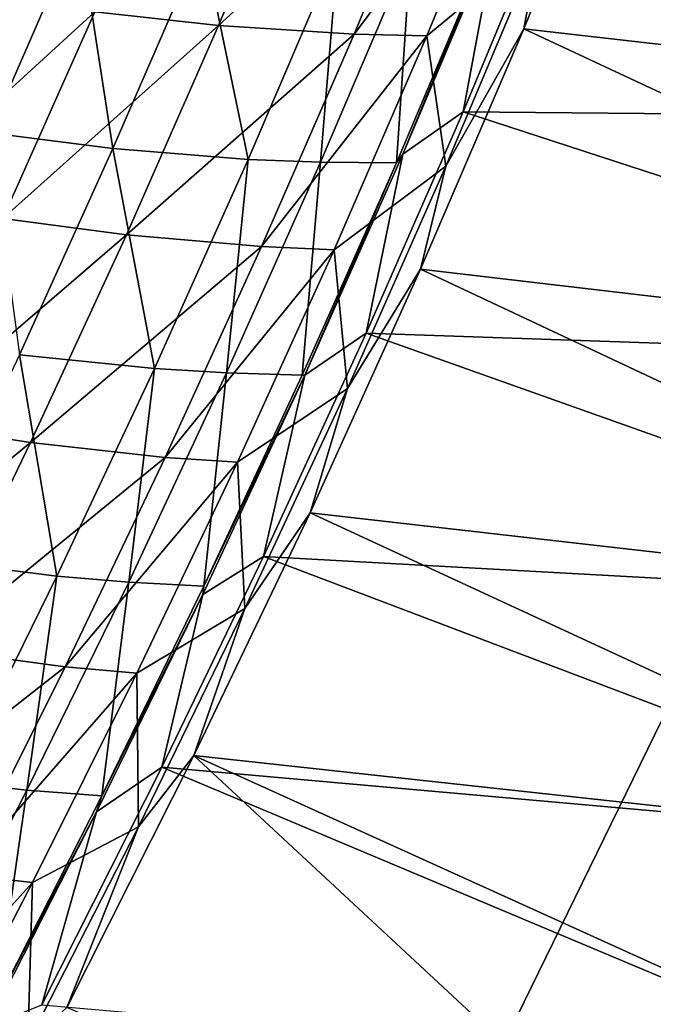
# Model space of a CAD drawing. Header units: metres. Extents: x -1 to 1402, y -1402 to 1.
# Tile 320 of 453: x 1237 to 1277, y -848 to -786. Entities that reach past the tile are written whole.
import ezdxf

# ---------------------------------------------------------------- set-up
doc = ezdxf.new("R2010")
doc.units = ezdxf.units.M

msp = doc.modelspace()

# ---------------------------------------------------------------- linework, layer by layer
at = {"layer": 'None'}
for points in [[(1265.581665, -855.713867, -83.5), (1278.508057, -829.233154, -83.5), (1301.463135, -851.97876, -83.5)], [(1265.581665, -855.713867, -80), (1301.463135, -851.97876, -80), (1278.508057, -829.233154, -80)], [(1265.581665, -855.713867, -620), (1278.508057, -829.233154, -620), (1301.463135, -851.97876, -620)], [(1265.581665, -855.713867, -616.5), (1301.463135, -851.97876, -616.5), (1278.508057, -829.233154, -616.5)], [(1278.508057, -829.233154, -83.5), (1265.581665, -855.713867, -83.5), (1278.508057, -829.233154, -80)], [(1265.581665, -855.713867, -83.5), (1265.581665, -855.713867, -80), (1278.508057, -829.233154, -80)], [(1278.508057, -829.233154, -620), (1265.581665, -855.713867, -620), (1278.508057, -829.233154, -616.5)], [(1265.581665, -855.713867, -620), (1265.581665, -855.713867, -616.5), (1278.508057, -829.233154, -616.5)]]:
    msp.add_3dface(points, dxfattribs=at)
at = {"layer": 'None0'}
for points in [[(1321.372314, -792.277405, -3), (1269.250122, -786.319458, -32.12735), (1275.349487, -771.286072, -32.127712)], [(1275.349487, -771.286072, -32.127712), (1269.250122, -786.319458, -32.12735), (1270.280396, -780.836548, -32.845013)], [(1327.38855, -776.693176, -3), (1321.372314, -792.277405, -3), (1275.349487, -771.286072, -32.127712)], [(1255.483521, -772.714966, -144.435211), (1249.877563, -786.113403, -144.436371), (1242.015991, -785.244934, -200.341263)], [(1255.483521, -772.714966, -144.435211), (1264.095093, -773.073608, -88.590881), (1249.877563, -786.113403, -144.436371)], [(1264.095093, -773.073608, -88.590881), (1258.477661, -786.661987, -88.591599), (1249.877563, -786.113403, -144.436371)], [(1264.095093, -773.073608, -88.590881), (1268.714478, -773.073181, -60.69873), (1258.477661, -786.661987, -88.591599)], [(1268.714478, -773.073181, -60.69873), (1263.088013, -786.762268, -60.699455), (1258.477661, -786.661987, -88.591599)], [(1268.714478, -773.073181, -60.69873), (1270.280396, -780.836548, -32.845013), (1263.088013, -786.762268, -60.699455)], [(1326.619751, -776.539124), (1271.26123, -777.498657, -29.5424), (1320.608032, -792.104736)], [(1271.26123, -777.498657, -29.5424), (1265.404053, -791.596069, -29.542057), (1320.608032, -792.104736)], [(1265.404053, -791.596069, -29.542057), (1271.26123, -777.498657, -29.5424), (1267.541016, -780.125427, -30.957476)], [(1235.321655, -792.935486, -199.938858), (1241.008789, -779.926514, -199.939331), (1233.785645, -778.952148, -255.907166)], [(1243.167969, -793.934265, -144.006744), (1241.008789, -779.926514, -199.939331), (1235.321655, -792.935486, -199.938858)], [(1243.167969, -793.934265, -144.006744), (1248.864136, -780.749756, -144.007004), (1241.008789, -779.926514, -199.939331)], [(1261.579102, -794.28009, -30.957699), (1267.541016, -780.125427, -30.957476), (1266.910522, -781.250732, -32.357498)], [(1265.404053, -791.596069, -29.542057), (1267.541016, -780.125427, -30.957476), (1261.579102, -794.28009, -30.957699)], [(1251.75061, -794.624451, -88.135338), (1248.864136, -780.749756, -144.007004), (1243.167969, -793.934265, -144.006744)], [(1251.75061, -794.624451, -88.135338), (1257.462524, -781.24884, -88.135071), (1248.864136, -780.749756, -144.007004)], [(1270.280396, -780.836548, -32.845013), (1264.301758, -795.055908, -32.84507), (1263.088013, -786.762268, -60.699455)], [(1269.250122, -786.319458, -32.12735), (1264.301758, -795.055908, -32.84507), (1270.280396, -780.836548, -32.845013)], [(1256.351196, -794.799805, -60.229759), (1257.462524, -781.24884, -88.135071), (1251.75061, -794.624451, -88.135338)], [(1256.351196, -794.799805, -60.229759), (1262.074463, -781.322754, -60.228748), (1257.462524, -781.24884, -88.135071)], [(1261.172974, -794.83313, -32.358467), (1262.074463, -781.322754, -60.228748), (1256.351196, -794.799805, -60.229759)], [(1261.172974, -794.83313, -32.358467), (1261.579102, -794.28009, -30.957699), (1266.910522, -781.250732, -32.357498)], [(1261.172974, -794.83313, -32.358467), (1266.910522, -781.250732, -32.357498), (1262.074463, -781.322754, -60.228748)], [(1228.95105, -797.189392, -256.286713), (1234.783325, -784.229309, -256.286224), (1242.015991, -785.244934, -200.341263)], [(1228.95105, -797.189392, -256.286713), (1242.015991, -785.244934, -200.341263), (1236.175781, -798.366333, -200.341705)], [(1242.015991, -785.244934, -200.341263), (1249.877563, -786.113403, -144.436371), (1236.175781, -798.366333, -200.341705)], [(1249.877563, -786.113403, -144.436371), (1244.025879, -799.411987, -144.436707), (1236.175781, -798.366333, -200.341705)], [(1249.877563, -786.113403, -144.436371), (1258.477661, -786.661987, -88.591599), (1244.025879, -799.411987, -144.436707)], [(1258.477661, -786.661987, -88.591599), (1252.607666, -800.153931, -88.591843), (1244.025879, -799.411987, -144.436707)], [(1258.477661, -786.661987, -88.591599), (1263.088013, -786.762268, -60.699455), (1252.607666, -800.153931, -88.591843)], [(1315.052124, -807.740845, -3), (1262.695313, -801.591187, -32.126972), (1269.250122, -786.319458, -32.12735)], [(1269.250122, -786.319458, -32.12735), (1262.695313, -801.591187, -32.126972), (1264.301758, -795.055908, -32.84507)], [(1321.372314, -792.277405, -3), (1315.052124, -807.740845, -3), (1269.250122, -786.319458, -32.12735)], [(1263.088013, -786.762268, -60.699455), (1257.2052, -800.357056, -60.699963), (1252.607666, -800.153931, -88.591843)], [(1263.088013, -786.762268, -60.699455), (1264.301758, -795.055908, -32.84507), (1257.2052, -800.357056, -60.699963)], [(1265.404053, -791.596069, -29.542057), (1259.251953, -805.659729, -29.541704), (1314.292847, -807.549744)], [(1259.251953, -805.659729, -29.541704), (1265.404053, -791.596069, -29.542057), (1261.579102, -794.28009, -30.957699)], [(1320.608032, -792.104736), (1265.404053, -791.596069, -29.542057), (1314.292847, -807.549744)], [(1237.234375, -807.021301, -144.005646), (1243.167969, -793.934265, -144.006744), (1235.321655, -792.935486, -199.938858)], [(1245.794678, -807.906128, -88.135139), (1243.167969, -793.934265, -144.006744), (1237.234375, -807.021301, -144.005646)], [(1245.794678, -807.906128, -88.135139), (1251.75061, -794.624451, -88.135338), (1243.167969, -793.934265, -144.006744)], [(1250.380005, -808.18512, -60.230556), (1251.75061, -794.624451, -88.135338), (1245.794678, -807.906128, -88.135139)], [(1250.380005, -808.18512, -60.230556), (1256.351196, -794.799805, -60.229759), (1251.75061, -794.624451, -88.135338)], [(1255.183472, -808.326355, -32.359447), (1256.351196, -794.799805, -60.229759), (1250.380005, -808.18512, -60.230556)], [(1255.183472, -808.326355, -32.359447), (1261.172974, -794.83313, -32.358467), (1256.351196, -794.799805, -60.229759)], [(1255.183472, -808.326355, -32.359447), (1255.353638, -808.32196, -30.957983), (1261.172974, -794.83313, -32.358467)], [(1255.353638, -808.32196, -30.957983), (1261.579102, -794.28009, -30.957699), (1261.172974, -794.83313, -32.358467)], [(1259.251953, -805.659729, -29.541704), (1261.579102, -794.28009, -30.957699), (1255.353638, -808.32196, -30.957983)], [(1264.301758, -795.055908, -32.84507), (1258.056274, -809.160156, -32.845074), (1257.2052, -800.357056, -60.699963)], [(1262.695313, -801.591187, -32.126972), (1258.056274, -809.160156, -32.845074), (1264.301758, -795.055908, -32.84507)], [(1236.175781, -798.366333, -200.341705), (1244.025879, -799.411987, -144.436707), (1230.10144, -811.382751, -200.341095)], [(1244.025879, -799.411987, -144.436707), (1237.933838, -812.608337, -144.436188), (1230.10144, -811.382751, -200.341095)], [(1244.025879, -799.411987, -144.436707), (1252.607666, -800.153931, -88.591843), (1237.933838, -812.608337, -144.436188)], [(1252.607666, -800.153931, -88.591843), (1246.490234, -813.547302, -88.591591), (1237.933838, -812.608337, -144.436188)], [(1252.607666, -800.153931, -88.591843), (1257.2052, -800.357056, -60.699963), (1246.490234, -813.547302, -88.591591)], [(1257.2052, -800.357056, -60.699963), (1251.071045, -813.855469, -60.700245), (1246.490234, -813.547302, -88.591591)], [(1257.2052, -800.357056, -60.699963), (1258.056274, -809.160156, -32.845074), (1251.071045, -813.855469, -60.700245)], [(1308.434082, -823.079224, -3), (1255.683228, -817.057434, -32.126579), (1262.695313, -801.591187, -32.126972)], [(1262.695313, -801.591187, -32.126972), (1255.683228, -817.057434, -32.126579), (1258.056274, -809.160156, -32.845074)], [(1315.052124, -807.740845, -3), (1308.434082, -823.079224, -3), (1262.695313, -801.591187, -32.126972)], [(1259.251953, -805.659729, -29.541704), (1252.734131, -819.834717, -29.541344), (1307.68042, -822.869812)], [(1252.734131, -819.834717, -29.541344), (1259.251953, -805.659729, -29.541704), (1255.353638, -808.32196, -30.957983)], [(1314.292847, -807.549744), (1259.251953, -805.659729, -29.541704), (1307.68042, -822.869812)], [(1239.598267, -821.091675, -88.134438), (1237.234375, -807.021301, -144.005646), (1231.067383, -820.008545, -144.003677)], [(1239.598267, -821.091675, -88.134438), (1245.794678, -807.906128, -88.135139), (1237.234375, -807.021301, -144.005646)], [(1244.164307, -821.476501, -60.231125), (1245.794678, -807.906128, -88.135139), (1239.598267, -821.091675, -88.134438)], [(1244.164307, -821.476501, -60.231125), (1250.380005, -808.18512, -60.230556), (1245.794678, -807.906128, -88.135139)], [(1248.945068, -821.728271, -32.360432), (1250.380005, -808.18512, -60.230556), (1244.164307, -821.476501, -60.231125)], [(1248.869263, -822.247742, -30.958321), (1255.353638, -808.32196, -30.957983), (1248.945068, -821.728271, -32.360432)], [(1252.734131, -819.834717, -29.541344), (1255.353638, -808.32196, -30.957983), (1248.869263, -822.247742, -30.958321)], [(1248.945068, -821.728271, -32.360432), (1255.183472, -808.326355, -32.359447), (1250.380005, -808.18512, -60.230556)], [(1255.353638, -808.32196, -30.957983), (1255.183472, -808.326355, -32.359447), (1248.945068, -821.728271, -32.360432)], [(1258.056274, -809.160156, -32.845074), (1251.54895, -823.14624, -32.845058), (1251.071045, -813.855469, -60.700245)], [(1255.683228, -817.057434, -32.126579), (1251.54895, -823.14624, -32.845058), (1258.056274, -809.160156, -32.845074)], [(1230.10144, -811.382751, -200.341095), (1237.933838, -812.608337, -144.436188), (1223.798828, -824.291809, -200.339371)], [(1237.933838, -812.608337, -144.436188), (1231.606934, -825.700256, -144.434799), (1223.798828, -824.291809, -200.339371)], [(1237.933838, -812.608337, -144.436188), (1246.490234, -813.547302, -88.591591), (1231.606934, -825.700256, -144.434799)], [(1246.490234, -813.547302, -88.591591), (1240.130371, -826.839905, -88.590828), (1231.606934, -825.700256, -144.434799)], [(1246.490234, -813.547302, -88.591591), (1251.071045, -813.855469, -60.700245), (1240.130371, -826.839905, -88.590828)], [(1251.071045, -813.855469, -60.700245), (1244.690308, -827.255493, -60.700283), (1240.130371, -826.839905, -88.590828)], [(1251.071045, -813.855469, -60.700245), (1251.54895, -823.14624, -32.845058), (1244.690308, -827.255493, -60.700283)], [(1301.524536, -838.288452, -3), (1248.311279, -832.477112, -32.126186), (1255.683228, -817.057434, -32.126579)], [(1255.683228, -817.057434, -32.126579), (1248.311279, -832.477112, -32.126186), (1251.54895, -823.14624, -32.845058)], [(1308.434082, -823.079224, -3), (1301.524536, -838.288452, -3), (1255.683228, -817.057434, -32.126579)], [(1252.734131, -819.834717, -29.541344), (1246.279907, -833.225891, -29.541002), (1300.776733, -838.060852)], [(1246.279907, -833.225891, -29.541002), (1252.734131, -819.834717, -29.541344), (1248.869263, -822.247742, -30.958321)], [(1307.68042, -822.869812), (1252.734131, -819.834717, -29.541344), (1300.776733, -838.060852)], [(1233.164795, -834.17865, -88.133209), (1239.598267, -821.091675, -88.134438), (1231.067383, -820.008545, -144.003677)], [(1237.707397, -834.671631, -60.231441), (1239.598267, -821.091675, -88.134438), (1233.164795, -834.17865, -88.133209)], [(1237.707397, -834.671631, -60.231441), (1244.164307, -821.476501, -60.231125), (1239.598267, -821.091675, -88.134438)], [(1242.460938, -835.03656, -32.361412), (1244.164307, -821.476501, -60.231125), (1237.707397, -834.671631, -60.231441)], [(1242.460938, -835.03656, -32.361412), (1248.945068, -821.728271, -32.360432), (1244.164307, -821.476501, -60.231125)], [(1248.869263, -822.247742, -30.958321), (1248.945068, -821.728271, -32.360432), (1242.460938, -835.03656, -32.361412)], [(1242.131714, -836.05188, -30.958696), (1248.869263, -822.247742, -30.958321), (1242.460938, -835.03656, -32.361412)], [(1246.279907, -833.225891, -29.541002), (1248.869263, -822.247742, -30.958321), (1242.131714, -836.05188, -30.958696)], [(1251.54895, -823.14624, -32.845058), (1244.785156, -837.010315, -32.845078), (1244.690308, -827.255493, -60.700283)], [(1248.311279, -832.477112, -32.126186), (1244.785156, -837.010315, -32.845078), (1251.54895, -823.14624, -32.845058)], [(1231.606934, -825.700256, -144.434799), (1240.130371, -826.839905, -88.590828), (1225.050659, -838.685547, -144.432465)], [(1240.130371, -826.839905, -88.590828), (1233.533447, -840.029724, -88.589523), (1225.050659, -838.685547, -144.432465)], [(1240.130371, -826.839905, -88.590828), (1244.690308, -827.255493, -60.700283), (1233.533447, -840.029724, -88.589523)], [(1244.690308, -827.255493, -60.700283), (1238.068115, -840.554932, -60.700069), (1233.533447, -840.029724, -88.589523)], [(1244.690308, -827.255493, -60.700283), (1244.785156, -837.010315, -32.845078), (1238.068115, -840.554932, -60.700069)], [(1248.311279, -832.477112, -32.126186), (1286.85376, -868.303894, -3), (1240.247681, -848.486572, -32.125786)], [(1248.311279, -832.477112, -32.126186), (1240.247681, -848.486572, -32.125786), (1244.785156, -837.010315, -32.845078)], [(1301.524536, -838.288452, -3), (1294.329102, -853.364624, -3), (1248.311279, -832.477112, -32.126186)], [(1294.329102, -853.364624, -3), (1286.85376, -868.303894, -3), (1248.311279, -832.477112, -32.126186)], [(1246.279907, -833.225891, -29.541002), (1238.65564, -848.315735, -29.540623), (1293.587646, -853.119019)], [(1238.65564, -848.315735, -29.540623), (1246.279907, -833.225891, -29.541002), (1242.131714, -836.05188, -30.958696)], [(1300.776733, -838.060852), (1246.279907, -833.225891, -29.541002), (1293.587646, -853.119019)], [(1231.012451, -847.768311, -60.231487), (1237.707397, -834.671631, -60.231441), (1233.164795, -834.17865, -88.133209)], [(1235.734253, -848.249084, -32.36237), (1237.707397, -834.671631, -60.231441), (1231.012451, -847.768311, -60.231487)], [(1235.734253, -848.249084, -32.36237), (1242.460938, -835.03656, -32.361412), (1237.707397, -834.671631, -60.231441)], [(1242.131714, -836.05188, -30.958696), (1242.460938, -835.03656, -32.361412), (1235.734253, -848.249084, -32.36237)], [(1235.145508, -849.731323, -30.959103), (1242.131714, -836.05188, -30.958696), (1235.734253, -848.249084, -32.36237)], [(1238.65564, -848.315735, -29.540623), (1242.131714, -836.05188, -30.958696), (1235.145508, -849.731323, -30.959103)], [(1240.247681, -848.486572, -32.125786), (1237.770264, -850.749329, -32.845131), (1244.785156, -837.010315, -32.845078)], [(1244.785156, -837.010315, -32.845078), (1237.770264, -850.749329, -32.845131), (1238.068115, -840.554932, -60.700069)], [(1233.533447, -840.029724, -88.589523), (1238.068115, -840.554932, -60.700069), (1226.704468, -853.114502, -88.587662)], [(1238.068115, -840.554932, -60.700069), (1231.209473, -853.751831, -60.699593), (1226.704468, -853.114502, -88.587662)], [(1238.068115, -840.554932, -60.700069), (1237.770264, -850.749329, -32.845131), (1231.209473, -853.751831, -60.699593)]]:
    msp.add_3dface(points, dxfattribs=at)

doc.saveas('drawing.dxf')
